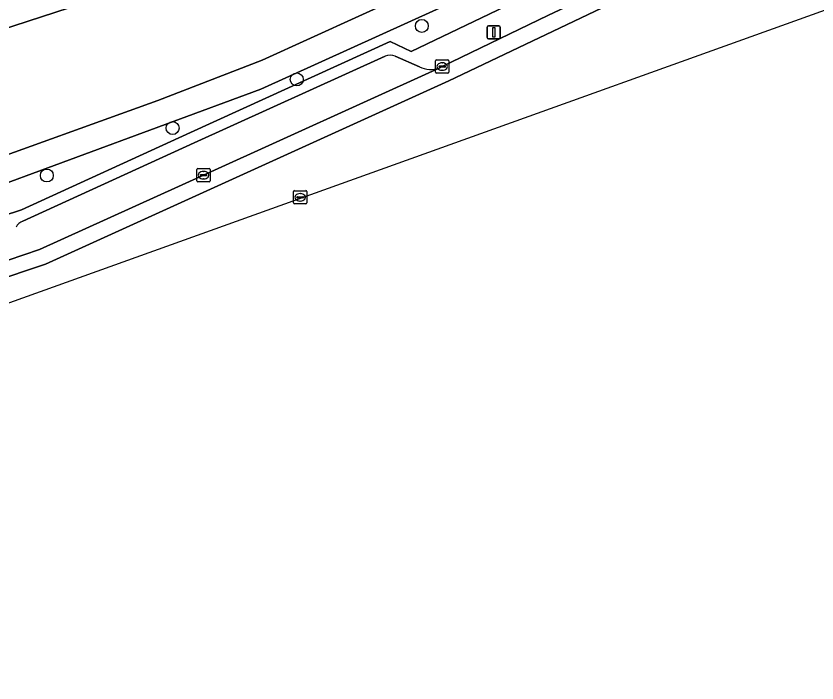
# Model space of a CAD drawing. Extents: x 158086 to 159499, y 382904 to 383981.
# Drawn here: x 159347.8 to 159408.3, y 382903.9 to 382954.2 of the extents above; entities that cross this region are included whole.
import ezdxf

# ---------------------------------------------------------------- set-up
doc = ezdxf.new("R2010")
doc.units = 0
for name, color, linetype in [('IMGEO_Berm_groen', 7, 'Continuous'), ('IMGEO_Boom', 7, 'Continuous'), ('IMGEO_Kolk', 7, 'Continuous'), ('IMGEO_Lichtmast', 7, 'Continuous'), ('IMGEO_Parkeervlak_open', 7, 'Continuous'), ('IMGEO_Rijbaan_lokaal_gesloten', 7, 'Continuous'), ('IMGEO_Rioolput', 7, 'Continuous'), ('IMGEO_Voetpad_open', 7, 'Continuous')]:
    doc.layers.add(name, color=color, linetype=linetype)

msp = doc.modelspace()

# ---------------------------------------------------------------- linework, layer by layer
at = {"layer": 'IMGEO_Berm_groen'}
for points in [[(159399.231, 382965.857), (159397.971, 382969.883), (159341.152, 382951.371), (159343.991, 382942.614), (159358.526, 382947.853), (159366.41, 382950.895)], [(159399.854, 382963.943), (159399.231, 382965.857), (159366.41, 382950.895), (159358.526, 382947.853), (159343.991, 382942.614), (159344.618, 382940.714), (159366.304, 382948.71)], [(159376.06, 382952.292), (159377.646, 382951.556), (159387.109, 382956.089), (159394.875, 382959.851), (159400.37, 382962.358), (159399.854, 382963.943), (159366.304, 382948.71), (159344.618, 382940.714), (159345.302, 382938.641), (159348.236, 382939.606), (159360.99, 382945.438)]]:
    msp.add_lwpolyline(points, close=True, dxfattribs=at)
at = {"layer": 'IMGEO_Boom'}
for centre in [(159378.451, 382953.473), (159369.009, 382949.435), (159359.642, 382945.766), (159350.148, 382942.186)]:
    msp.add_circle(centre, 0.489, dxfattribs=at)
at = {"layer": 'IMGEO_Kolk'}
for p, q in [((159379.485, 382949.983), (159379.485, 382950.835)), ((159379.56, 382950.909), (159380.412, 382950.909)), ((159379.973, 382950.689), (159379.998, 382950.689)), ((159380.486, 382950.835), (159380.486, 382949.983)), ((159380.412, 382949.909), (159379.56, 382949.909)), ((159379.744, 382950.403), (159379.744, 382950.415)), ((159380.182, 382950.366), (159379.784, 382950.366)), ((159379.787, 382950.452), (159380.185, 382950.452)), ((159379.996, 382950.129), (159379.971, 382950.129)), ((159380.228, 382950.415), (159380.228, 382950.403)), ((159361.474, 382941.785), (159361.474, 382942.637)), ((159361.549, 382942.711), (159362.401, 382942.711)), ((159362.475, 382942.637), (159362.475, 382941.785)), ((159361.733, 382942.205), (159361.733, 382942.217)), ((159362.171, 382942.168), (159361.773, 382942.168)), ((159361.776, 382942.254), (159362.174, 382942.254)), ((159361.962, 382942.491), (159361.987, 382942.491)), ((159362.217, 382942.217), (159362.217, 382942.205)), ((159362.401, 382941.711), (159361.549, 382941.711)), ((159361.985, 382941.931), (159361.96, 382941.931))]:
    msp.add_line(p, q, dxfattribs=at)
for points in [[(159379.485, 382949.983), (159379.485, 382950.835)], [(159379.56, 382950.909), (159380.412, 382950.909)], [(159380.486, 382950.835), (159380.486, 382949.983)], [(159380.412, 382949.909), (159379.56, 382949.909)], [(159361.474, 382941.785), (159361.474, 382942.637)], [(159361.549, 382942.711), (159362.401, 382942.711)], [(159362.475, 382942.637), (159362.475, 382941.785)], [(159362.401, 382941.711), (159361.549, 382941.711)]]:
    msp.add_lwpolyline(points, dxfattribs=at)
for centre, radius, start, end in [((159379.562, 382950.833), 0.0765, 91.55205, 178.44795), ((159379.562, 382950.833), 0.0765, 91.55205, 178.44795), ((159380.41, 382950.833), 0.0765, 1.55205, 88.44795), ((159380.41, 382950.833), 0.0765, 1.55205, 88.44795), ((159379.562, 382949.985), 0.0765, 181.55205, 268.44795), ((159379.562, 382949.985), 0.0765, 181.55205, 268.44795), ((159379.784, 382950.412), 0.0403, 85.87752, 175.75265), ((159379.781, 382950.402), 0.0366, 178.93798, 274.71019), ((159380.185, 382950.409), 0.043, 264.86636, 352.45326), ((159380.189, 382950.414), 0.0386, 1.73085, 96.63898), ((159380.41, 382949.985), 0.0765, 271.55205, 358.44795), ((159380.41, 382949.985), 0.0765, 271.55205, 358.44795), ((159361.551, 382942.635), 0.0765, 91.55205, 178.44795), ((159361.551, 382942.635), 0.0765, 91.55205, 178.44795), ((159362.399, 382942.635), 0.0765, 1.55205, 88.44795), ((159362.399, 382942.635), 0.0765, 1.55205, 88.44795), ((159361.773, 382942.214), 0.0403, 85.87752, 175.75265), ((159361.77, 382942.204), 0.0366, 178.93798, 274.71019), ((159362.174, 382942.211), 0.043, 264.86636, 352.45326), ((159362.178, 382942.216), 0.0386, 1.73085, 96.63898), ((159361.551, 382941.787), 0.0765, 181.55205, 268.44795), ((159361.551, 382941.787), 0.0765, 181.55205, 268.44795), ((159362.399, 382941.787), 0.0765, 271.55205, 358.44795), ((159362.399, 382941.787), 0.0765, 271.55205, 358.44795)]:
    msp.add_arc(centre, radius, start, end, dxfattribs=at)
for centre, major_axis, ratio, start_param, end_param in [((159379.972, 382950.409), (-0.387, 0.002), 0.722429, 4.712389, 7.853982), ((159379.997, 382950.409), (-0.39, 0.002), 0.717154, 1.570796, 4.712389), ((159361.961, 382942.211), (-0.387, 0.002), 0.722429, 4.712389, 7.853982), ((159361.986, 382942.211), (-0.39, 0.002), 0.717154, 1.570796, 4.712389)]:
    msp.add_ellipse(centre, major_axis=major_axis, ratio=ratio, start_param=start_param, end_param=end_param, dxfattribs=at)
at = {"layer": 'IMGEO_Lichtmast'}
for p, q in [((159383.377, 382952.59), (159383.377, 382953.39)), ((159383.377, 382953.39), (159383.377, 382952.59)), ((159383.477, 382953.49), (159384.267, 382953.49)), ((159384.267, 382953.49), (159383.477, 382953.49)), ((159384.367, 382953.39), (159384.367, 382952.59)), ((159384.367, 382952.59), (159384.367, 382953.39)), ((159384.267, 382952.49), (159383.477, 382952.49)), ((159383.477, 382952.49), (159384.267, 382952.49))]:
    msp.add_line(p, q, dxfattribs=at)
msp.add_lwpolyline([(159383.797, 382953.365), (159383.947, 382953.365), (159383.947, 382952.615), (159383.797, 382952.615), (159383.797, 382953.365)], dxfattribs=at)
for centre, start, end in [((159383.477, 382953.39), 90, 180), ((159383.477, 382953.39), 90, 180), ((159384.267, 382953.39), 0, 90), ((159384.267, 382953.39), 360, 90), ((159383.477, 382952.59), 180, 270), ((159383.477, 382952.59), 180, 270), ((159384.267, 382952.59), 270, 0), ((159384.267, 382952.59), 270, 0)]:
    msp.add_arc(centre, 0.1, start, end, dxfattribs=at)
at = {"layer": 'IMGEO_Parkeervlak_open'}
for points in [[(159375.677, 382951.203), (159361.276, 382944.658), (159348.345, 382938.742)], [(159378.263, 382950.396), (159376.441, 382951.198)], [(159346.031, 382935.398), (159349.599, 382936.61), (159361.976, 382942.21), (159379.803, 382950.324)]]:
    msp.add_lwpolyline(points, dxfattribs=at)
for centre, radius, start, end in [((159376.053, 382950.216), 1.056, 68.42281, 110.82726), ((159379.114, 382952.085), 1.892, 243.27378, 291.37259), ((159348.717, 382937.8), 1.013, 111.54674, 151.82946)]:
    msp.add_arc(centre, radius, start, end, dxfattribs=at)
at = {"layer": 'IMGEO_Rijbaan_lokaal_gesloten'}
for points in [[(159482.959, 382997.671), (159482.823, 382997.529), (159482.047, 382996.614), (159481.648, 382996.23), (159480.436, 382995.194), (159479.197, 382994.301), (159479.004, 382994.163), (159476.256, 382992.87), (159476.728, 382991.767), (159450.924, 382980.675), (159438.895, 382975.083), (159424.023, 382968.422), (159418.313, 382965.948), (159400.947, 382959.092), (159380.495, 382949.322), (159350.042, 382935.493), (159345.91, 382934.105), (159342.325, 382932.901), (159320.46, 382925.824), (159293.61, 382917.278), (159289.051, 382915.994), (159282.58, 382914.322), (159261.925, 382910.075), (159245.487, 382907.757)], [(159182.177, 382904.717), (159235.574, 382903.887), (159298.955, 382915.255), (159487.584, 382982.952), (159486.093, 382987.076), (159481.745, 382985.714), (159481.616, 382985.674), (159478.778, 382984.754), (159459.079, 382978.41)], [(159417.223, 382966.786), (159402.779, 382961.146), (159400.465, 382960.191), (159398.65, 382959.349), (159395.72, 382957.98), (159391.008, 382955.715), (159387.953, 382954.264), (159379.987, 382950.408), (159379.803, 382950.324), (159361.976, 382942.21), (159349.599, 382936.61), (159346.031, 382935.398), (159345.499, 382935.219), (159345.91, 382934.105), (159350.042, 382935.493), (159380.495, 382949.322), (159400.947, 382959.092), (159418.313, 382965.948)]]:
    msp.add_lwpolyline(points, dxfattribs=at)
at = {"layer": 'IMGEO_Rioolput'}
for p, q in [((159368.769, 382940.116), (159368.769, 382940.968)), ((159368.844, 382941.042), (159369.696, 382941.042)), ((159369.257, 382940.822), (159369.282, 382940.822)), ((159369.77, 382940.968), (159369.77, 382940.116)), ((159369.028, 382940.536), (159369.028, 382940.548)), ((159369.466, 382940.499), (159369.068, 382940.499)), ((159369.071, 382940.585), (159369.469, 382940.585)), ((159369.28, 382940.262), (159369.255, 382940.262)), ((159369.512, 382940.548), (159369.512, 382940.536)), ((159369.696, 382940.042), (159368.844, 382940.042))]:
    msp.add_line(p, q, dxfattribs=at)
for points in [[(159368.769, 382940.116), (159368.769, 382940.968)], [(159368.844, 382941.042), (159369.696, 382941.042)], [(159369.77, 382940.968), (159369.77, 382940.116)], [(159369.696, 382940.042), (159368.844, 382940.042)]]:
    msp.add_lwpolyline(points, dxfattribs=at)
for centre, radius, start, end in [((159368.846, 382940.966), 0.0765, 91.55205, 178.44795), ((159368.846, 382940.966), 0.0765, 91.55205, 178.44795), ((159369.694, 382940.966), 0.0765, 1.55205, 88.44795), ((159369.694, 382940.966), 0.0765, 1.55205, 88.44795), ((159369.068, 382940.545), 0.0403, 85.87752, 175.75265), ((159369.065, 382940.535), 0.0366, 178.93798, 274.71019), ((159369.469, 382940.542), 0.043, 264.86636, 352.45326), ((159369.473, 382940.547), 0.0386, 1.73085, 96.63898), ((159368.846, 382940.118), 0.0765, 181.55205, 268.44795), ((159368.846, 382940.118), 0.0765, 181.55205, 268.44795), ((159369.694, 382940.118), 0.0765, 271.55205, 358.44795), ((159369.694, 382940.118), 0.0765, 271.55205, 358.44795)]:
    msp.add_arc(centre, radius, start, end, dxfattribs=at)
for centre, major_axis, ratio, start_param, end_param in [((159369.256, 382940.542), (-0.387, 0.002), 0.722429, 4.712389, 7.853982), ((159369.281, 382940.542), (-0.39, 0.002), 0.717154, 1.570796, 4.712389)]:
    msp.add_ellipse(centre, major_axis=major_axis, ratio=ratio, start_param=start_param, end_param=end_param, dxfattribs=at)
at = {"layer": 'IMGEO_Voetpad_open'}
for points in [[(159339.122, 382953.708), (159338.967, 382953.657), (159339.753, 382950.899), (159341.152, 382951.371), (159397.971, 382969.883)], [(159400.465, 382960.191), (159402.779, 382961.146), (159402.039, 382963.012), (159401.812, 382962.914), (159400.37, 382962.358), (159394.875, 382959.851), (159387.109, 382956.089), (159377.646, 382951.556), (159376.06, 382952.292), (159360.99, 382945.438), (159348.236, 382939.606), (159345.302, 382938.641)], [(159379.803, 382950.324), (159379.987, 382950.408), (159387.953, 382954.264), (159391.008, 382955.715), (159395.72, 382957.98), (159398.65, 382959.349), (159400.465, 382960.191)], [(159348.345, 382938.742), (159361.276, 382944.658), (159375.677, 382951.203)], [(159376.441, 382951.198), (159378.263, 382950.396)]]:
    msp.add_lwpolyline(points, dxfattribs=at)
for centre, radius, start, end in [((159376.053, 382950.216), 1.056, 68.42281, 110.82726), ((159379.114, 382952.085), 1.892, 243.27378, 291.37259), ((159348.717, 382937.8), 1.013, 111.54674, 151.82946)]:
    msp.add_arc(centre, radius, start, end, dxfattribs=at)

doc.saveas('drawing.dxf')
